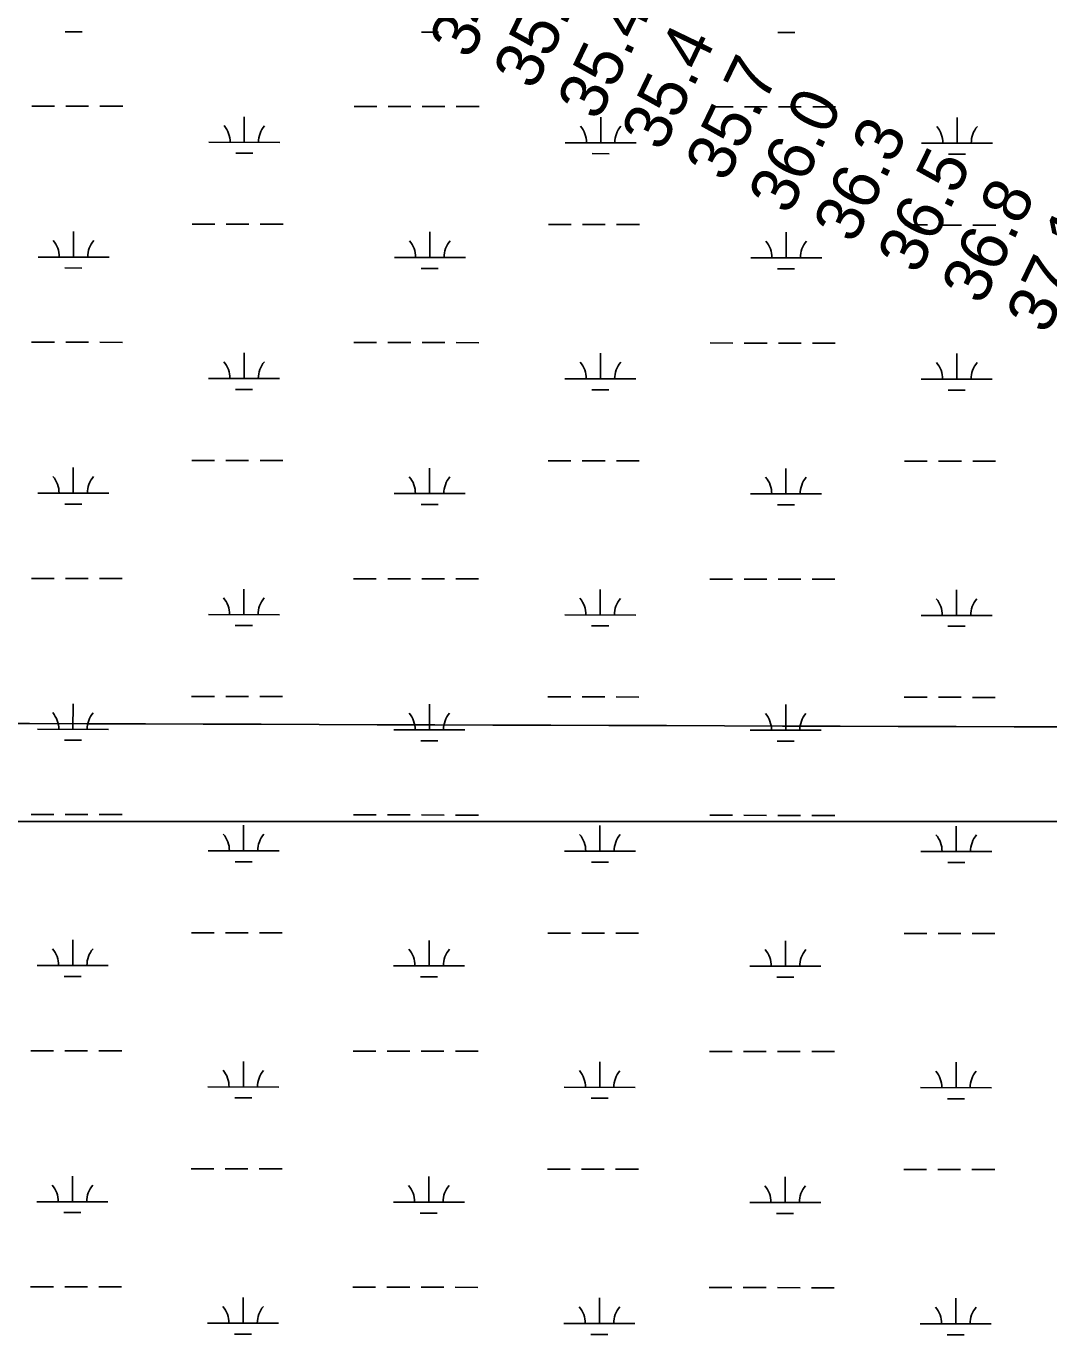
# Model space of a CAD drawing. Extents: x 3148686 to 3186545, y 916144 to 941516.
# Drawn here: x 3162319 to 3163759, y 926723 to 928567 of the extents above; entities that cross this region are included whole.
import ezdxf

# ---------------------------------------------------------------- set-up
doc = ezdxf.new("R2010")
doc.units = 0
for name, color, linetype in [('V-GRID-MAJR', 7, 'Continuous'), ('V-RIVR-RANG', 7, 'Continuous'), ('V-SITE-VEGE', 7, 'Continuous'), ('V-WETL-SWMP', 7, 'Continuous')]:
    doc.layers.add(name, color=color, linetype=linetype)

msp = doc.modelspace()

# ---------------------------------------------------------------- linework, layer by layer
at = {"layer": 'V-GRID-MAJR'}
msp.add_spline([(3152944, 927616.7), (3155553.9, 927607.5), (3160773.9, 927589.6), (3165993.8, 927572.5), (3171213.8, 927556.2), (3176433.8, 927540.7), (3181653.7, 927525.9), (3184263.7, 927518.7)], degree=3, dxfattribs=at)
at = {"layer": 'V-SITE-VEGE'}
for points in [[(3160193.2, 927446.3), (3165314.7, 927446.3)], [(3165314.7, 927446.3), (3160193.2, 927446.3)]]:
    msp.add_lwpolyline(points, dxfattribs=at)
at = {"layer": 'V-WETL-SWMP'}
for p, q in [((3162373.7, 928558.8), (3162397.7, 928558.8)), ((3162875.6, 928558.3), (3162899.6, 928558.3)), ((3163377.5, 928557.8), (3163401.5, 928557.8)), ((3162326.7, 928454.3), (3162358.7, 928454.2)), ((3162374.7, 928454.2), (3162406.7, 928454.2)), ((3162422.7, 928454.2), (3162454.7, 928454.1)), ((3162780.6, 928453.8), (3162812.6, 928453.7)), ((3162828.6, 928453.7), (3162860.6, 928453.7)), ((3162876.6, 928453.7), (3162908.6, 928453.6)), ((3162924.6, 928453.6), (3162956.6, 928453.6)), ((3162626, 928403.2), (3162626, 928439.2)), ((3163127.9, 928402.7), (3163127.9, 928438.7)), ((3163282.5, 928453.3), (3163314.5, 928453.2)), ((3163330.5, 928453.2), (3163362.5, 928453.2)), ((3163378.5, 928453.2), (3163410.5, 928453.1)), ((3163426.5, 928453.1), (3163458.5, 928453.1)), ((3163629.8, 928402.1), (3163629.8, 928438.1)), ((3162576, 928403.3), (3162676, 928403.1)), ((3163077.9, 928402.7), (3163177.9, 928402.6)), ((3163579.8, 928402.2), (3163679.8, 928402.1)), ((3162614, 928387.8), (3162638, 928387.8)), ((3163115.9, 928387.3), (3163139.9, 928387.2)), ((3163617.8, 928386.7), (3163641.8, 928386.7)), ((3162552.5, 928287.8), (3162584.5, 928287.8)), ((3162600.5, 928287.8), (3162632.5, 928287.8)), ((3162648.5, 928287.7), (3162680.5, 928287.7)), ((3162385.4, 928241.6), (3162385.4, 928277.6)), ((3162887.3, 928241.1), (3162887.3, 928277.1)), ((3163054.4, 928287.3), (3163086.4, 928287.3)), ((3163102.4, 928287.3), (3163134.4, 928287.2)), ((3163150.4, 928287.2), (3163182.4, 928287.2)), ((3163389.2, 928240.5), (3163389.2, 928276.5)), ((3163556.3, 928286.8), (3163588.3, 928286.8)), ((3163604.3, 928286.7), (3163636.3, 928286.7)), ((3163652.3, 928286.7), (3163684.3, 928286.7)), ((3162335.4, 928241.6), (3162435.4, 928241.5)), ((3162837.3, 928241.1), (3162937.3, 928241)), ((3163339.2, 928240.6), (3163439.2, 928240.5)), ((3162373.3, 928226.2), (3162397.3, 928226.1)), ((3162875.2, 928225.6), (3162899.2, 928225.6)), ((3163377.1, 928225.1), (3163401.1, 928225.1)), ((3162326.4, 928121.6), (3162358.4, 928121.6)), ((3162374.4, 928121.5), (3162406.4, 928121.5)), ((3162422.4, 928121.5), (3162454.4, 928121.4)), ((3162625.6, 928070.5), (3162625.7, 928106.5)), ((3162780.3, 928121.1), (3162812.3, 928121.1)), ((3162828.3, 928121.1), (3162860.3, 928121)), ((3162876.3, 928121), (3162908.3, 928121)), ((3162924.3, 928121), (3162956.3, 928120.9)), ((3163127.5, 928070), (3163127.6, 928106)), ((3163282.2, 928120.6), (3163314.2, 928120.5)), ((3163330.2, 928120.5), (3163362.2, 928120.5)), ((3163378.2, 928120.5), (3163410.2, 928120.4)), ((3163426.2, 928120.4), (3163458.2, 928120.4)), ((3163629.5, 928069.5), (3163629.5, 928105.5)), ((3162575.6, 928070.6), (3162675.6, 928070.5)), ((3163077.5, 928070.1), (3163177.5, 928069.9)), ((3163579.5, 928069.5), (3163679.5, 928069.4)), ((3162613.6, 928055.1), (3162637.6, 928055.1)), ((3163115.5, 928054.6), (3163139.5, 928054.6)), ((3163617.4, 928054.1), (3163641.4, 928054)), ((3162385, 927908.9), (3162385, 927944.9)), ((3162552.1, 927955.2), (3162584.1, 927955.1)), ((3162600.1, 927955.1), (3162632.1, 927955.1)), ((3162648.1, 927955.1), (3162680.1, 927955)), ((3162886.9, 927908.4), (3162886.9, 927944.4)), ((3163054, 927954.6), (3163086, 927954.6)), ((3163102, 927954.6), (3163134, 927954.6)), ((3163150, 927954.5), (3163182, 927954.5)), ((3163388.8, 927907.9), (3163388.9, 927943.9)), ((3163555.9, 927954.1), (3163587.9, 927954.1)), ((3163603.9, 927954.1), (3163635.9, 927954)), ((3163651.9, 927954), (3163683.9, 927954)), ((3162335, 927909), (3162435, 927908.9)), ((3162836.9, 927908.4), (3162936.9, 927908.3)), ((3163338.8, 927907.9), (3163438.8, 927907.8)), ((3162373, 927893.5), (3162397, 927893.5)), ((3162874.9, 927893), (3162898.9, 927892.9)), ((3163376.8, 927892.4), (3163400.8, 927892.4)), ((3162326, 927788.9), (3162358, 927788.9)), ((3162374, 927788.9), (3162406, 927788.8)), ((3162422, 927788.8), (3162454, 927788.8)), ((3162625.3, 927737.9), (3162625.3, 927773.9)), ((3162779.9, 927788.4), (3162811.9, 927788.4)), ((3162827.9, 927788.4), (3162859.9, 927788.3)), ((3162875.9, 927788.3), (3162907.9, 927788.3)), ((3162923.9, 927788.3), (3162955.9, 927788.2)), ((3163127.2, 927737.3), (3163127.2, 927773.3)), ((3163281.8, 927787.9), (3163313.8, 927787.9)), ((3163329.8, 927787.9), (3163361.8, 927787.8)), ((3163377.8, 927787.8), (3163409.8, 927787.8)), ((3163425.8, 927787.8), (3163457.8, 927787.7)), ((3163629.1, 927736.8), (3163629.1, 927772.8)), ((3162575.3, 927737.9), (3162675.3, 927737.8)), ((3163077.2, 927737.4), (3163177.2, 927737.3)), ((3163579.1, 927736.8), (3163679.1, 927736.7)), ((3162613.3, 927722.4), (3162637.3, 927722.4)), ((3163115.2, 927721.9), (3163139.2, 927721.9)), ((3163617.1, 927721.4), (3163641.1, 927721.4)), ((3162384.6, 927576.2), (3162384.7, 927612.2)), ((3162551.8, 927622.5), (3162583.8, 927622.5)), ((3162599.8, 927622.4), (3162631.8, 927622.4)), ((3162647.8, 927622.4), (3162679.8, 927622.4)), ((3162886.6, 927575.7), (3162886.6, 927611.7)), ((3163053.7, 927622), (3163085.7, 927621.9)), ((3163101.7, 927621.9), (3163133.7, 927621.9)), ((3163149.7, 927621.9), (3163181.7, 927621.8)), ((3163388.5, 927575.2), (3163388.5, 927611.2)), ((3163555.6, 927621.4), (3163587.6, 927621.4)), ((3163603.6, 927621.4), (3163635.6, 927621.4)), ((3163651.6, 927621.3), (3163683.6, 927621.3)), ((3162334.7, 927576.3), (3162434.6, 927576.2)), ((3162836.6, 927575.8), (3162936.6, 927575.7)), ((3163338.5, 927575.2), (3163438.5, 927575.1)), ((3162372.6, 927560.8), (3162396.6, 927560.8)), ((3162874.5, 927560.3), (3162898.5, 927560.3)), ((3163376.4, 927559.8), (3163400.4, 927559.7)), ((3162325.7, 927456.2), (3162357.7, 927456.2)), ((3162373.7, 927456.2), (3162405.7, 927456.2)), ((3162421.7, 927456.1), (3162453.7, 927456.1)), ((3162624.9, 927405.2), (3162625, 927441.2)), ((3162779.6, 927455.8), (3162811.6, 927455.7)), ((3162827.6, 927455.7), (3162859.6, 927455.7)), ((3162875.6, 927455.7), (3162907.6, 927455.6)), ((3162923.6, 927455.6), (3162955.6, 927455.6)), ((3163126.8, 927404.6), (3163126.9, 927440.6)), ((3163281.5, 927455.2), (3163313.5, 927455.2)), ((3163329.5, 927455.2), (3163361.5, 927455.1)), ((3163377.5, 927455.1), (3163409.5, 927455.1)), ((3163425.5, 927455.1), (3163457.5, 927455)), ((3163628.8, 927404.1), (3163628.8, 927440.1)), ((3162574.9, 927405.2), (3162674.9, 927405.1)), ((3163076.8, 927404.7), (3163176.8, 927404.6)), ((3163578.8, 927404.2), (3163678.8, 927404.1)), ((3162612.9, 927389.8), (3162636.9, 927389.7)), ((3163114.8, 927389.2), (3163138.8, 927389.2)), ((3163616.7, 927388.7), (3163640.7, 927388.7)), ((3162384.3, 927243.6), (3162384.3, 927279.6)), ((3162551.4, 927289.8), (3162583.4, 927289.8)), ((3162599.4, 927289.8), (3162631.4, 927289.7)), ((3162647.4, 927289.7), (3162679.4, 927289.7)), ((3162886.2, 927243), (3162886.2, 927279)), ((3163053.3, 927289.3), (3163085.3, 927289.3)), ((3163101.3, 927289.2), (3163133.3, 927289.2)), ((3163149.3, 927289.2), (3163181.3, 927289.2)), ((3163388.1, 927242.5), (3163388.2, 927278.5)), ((3163555.2, 927288.8), (3163587.2, 927288.7)), ((3163603.2, 927288.7), (3163635.2, 927288.7)), ((3163651.2, 927288.7), (3163683.2, 927288.6)), ((3162334.3, 927243.6), (3162434.3, 927243.5)), ((3162836.2, 927243.1), (3162936.2, 927243)), ((3163338.1, 927242.6), (3163438.1, 927242.5)), ((3162372.3, 927228.2), (3162396.3, 927228.1)), ((3162874.2, 927227.6), (3162898.2, 927227.6)), ((3163376.1, 927227.1), (3163400.1, 927227.1)), ((3162325.3, 927123.6), (3162357.3, 927123.5)), ((3162373.3, 927123.5), (3162405.3, 927123.5)), ((3162421.3, 927123.5), (3162453.3, 927123.4)), ((3162624.6, 927072.5), (3162624.6, 927108.5)), ((3162779.2, 927123.1), (3162811.2, 927123)), ((3162827.2, 927123), (3162859.2, 927123)), ((3162875.2, 927123), (3162907.2, 927122.9)), ((3162923.2, 927122.9), (3162955.2, 927122.9)), ((3163126.5, 927072), (3163126.5, 927108)), ((3163281.1, 927122.6), (3163313.1, 927122.5)), ((3163329.1, 927122.5), (3163361.1, 927122.5)), ((3163377.1, 927122.5), (3163409.1, 927122.4)), ((3163425.1, 927122.4), (3163457.1, 927122.4)), ((3163628.4, 927071.4), (3163628.4, 927107.4)), ((3162574.6, 927072.6), (3162674.6, 927072.4)), ((3163076.5, 927072), (3163176.5, 927071.9)), ((3163578.4, 927071.5), (3163678.4, 927071.4)), ((3162612.6, 927057.1), (3162636.6, 927057.1)), ((3163114.5, 927056.6), (3163138.5, 927056.5)), ((3163616.4, 927056), (3163640.4, 927056)), ((3162383.9, 926910.9), (3162384, 926946.9)), ((3162551.1, 926957.1), (3162583.1, 926957.1)), ((3162599.1, 926957.1), (3162631.1, 926957.1)), ((3162647.1, 926957), (3162679.1, 926957)), ((3162885.9, 926910.4), (3162885.9, 926946.4)), ((3163053, 926956.6), (3163085, 926956.6)), ((3163101, 926956.6), (3163133, 926956.5)), ((3163149, 926956.5), (3163181, 926956.5)), ((3163387.8, 926909.8), (3163387.8, 926945.8)), ((3163554.9, 926956.1), (3163586.9, 926956.1)), ((3163602.9, 926956), (3163634.9, 926956)), ((3163650.9, 926956), (3163682.9, 926956)), ((3162333.9, 926910.9), (3162433.9, 926910.8)), ((3162835.9, 926910.4), (3162935.9, 926910.3)), ((3163337.8, 926909.9), (3163437.8, 926909.8)), ((3162371.9, 926895.5), (3162395.9, 926895.5)), ((3162873.8, 926894.9), (3162897.8, 926894.9)), ((3163375.7, 926894.4), (3163399.7, 926894.4)), ((3162325, 926790.9), (3162357, 926790.9)), ((3162373, 926790.8), (3162405, 926790.8)), ((3162421, 926790.8), (3162453, 926790.8)), ((3162778.9, 926790.4), (3162810.9, 926790.4)), ((3162826.9, 926790.4), (3162858.9, 926790.3)), ((3162874.9, 926790.3), (3162906.9, 926790.3)), ((3162922.9, 926790.3), (3162954.9, 926790.2)), ((3163280.8, 926789.9), (3163312.8, 926789.8)), ((3163328.8, 926789.8), (3163360.8, 926789.8)), ((3163376.8, 926789.8), (3163408.8, 926789.7)), ((3163424.8, 926789.7), (3163456.8, 926789.7)), ((3162624.2, 926739.8), (3162624.3, 926775.8)), ((3163126.1, 926739.3), (3163126.2, 926775.3)), ((3163628.1, 926738.8), (3163628.1, 926774.8)), ((3162574.2, 926739.9), (3162674.2, 926739.8)), ((3163076.1, 926739.4), (3163176.1, 926739.2)), ((3162612.2, 926724.4), (3162636.2, 926724.4)), ((3163114.1, 926723.9), (3163138.1, 926723.9)), ((3163578.1, 926738.8), (3163678.1, 926738.7)), ((3163616, 926723.4), (3163640, 926723.3))]:
    msp.add_line(p, q, dxfattribs=at)
for centre, start, end in [((3162570.8, 928403.7), 359.1678, 40.7115), ((3162681.2, 928403.6), 139.1678, 180.7115), ((3163072.7, 928403.2), 359.1678, 40.7115), ((3163183.1, 928403.1), 139.1678, 180.7115), ((3163574.6, 928402.7), 359.1678, 40.7115), ((3163685.1, 928402.6), 139.1678, 180.7115), ((3162330.1, 928242.1), 359.1678, 40.7115), ((3162440.6, 928242), 139.1678, 180.7115), ((3162832, 928241.6), 359.1678, 40.7115), ((3162942.5, 928241.5), 139.1678, 180.7115), ((3163333.9, 928241.1), 359.1678, 40.7115), ((3163444.4, 928241), 139.1678, 180.7115), ((3162570.4, 928071.1), 359.1678, 40.7115), ((3162680.9, 928070.9), 139.1678, 180.7115), ((3163072.3, 928070.5), 359.1678, 40.7115), ((3163182.8, 928070.4), 139.1678, 180.7115), ((3163574.2, 928070), 359.1678, 40.7115), ((3163684.7, 928069.9), 139.1678, 180.7115), ((3162329.8, 927909.5), 359.1678, 40.7115), ((3162440.2, 927909.3), 139.1678, 180.7115), ((3162831.7, 927908.9), 359.1678, 40.7115), ((3162942.2, 927908.8), 139.1678, 180.7115), ((3163333.6, 927908.4), 359.1678, 40.7115), ((3163444.1, 927908.3), 139.1678, 180.7115), ((3162570, 927738.4), 359.1678, 40.7115), ((3162680.5, 927738.3), 139.1678, 180.7115), ((3163072, 927737.9), 359.1678, 40.7115), ((3163182.4, 927737.7), 139.1678, 180.7115), ((3163573.9, 927737.3), 359.1678, 40.7115), ((3163684.4, 927737.2), 139.1678, 180.7115), ((3162329.4, 927576.8), 359.1678, 40.7115), ((3162439.9, 927576.7), 139.1678, 180.7115), ((3162831.3, 927576.2), 359.1678, 40.7115), ((3162941.8, 927576.1), 139.1678, 180.7115), ((3163333.2, 927575.7), 359.1678, 40.7115), ((3163443.7, 927575.6), 139.1678, 180.7115), ((3162569.7, 927405.7), 359.1678, 40.7115), ((3162680.2, 927405.6), 139.1678, 180.7115), ((3163071.6, 927405.2), 359.1678, 40.7115), ((3163182.1, 927405.1), 139.1678, 180.7115), ((3163573.5, 927404.7), 359.1678, 40.7115), ((3163684, 927404.5), 139.1678, 180.7115), ((3162329.1, 927244.1), 359.1678, 40.7115), ((3162439.5, 927244), 139.1678, 180.7115), ((3162831, 927243.6), 359.1678, 40.7115), ((3162941.5, 927243.5), 139.1678, 180.7115), ((3163332.9, 927243), 359.1678, 40.7115), ((3163443.4, 927242.9), 139.1678, 180.7115), ((3162569.3, 927073), 359.1678, 40.7115), ((3162679.8, 927072.9), 139.1678, 180.7115), ((3163071.3, 927072.5), 359.1678, 40.7115), ((3163181.7, 927072.4), 139.1678, 180.7115), ((3163573.2, 927072), 359.1678, 40.7115), ((3163683.6, 927071.9), 139.1678, 180.7115), ((3162328.7, 926911.4), 359.1678, 40.7115), ((3162439.2, 926911.3), 139.1678, 180.7115), ((3162830.6, 926910.9), 359.1678, 40.7115), ((3162941.1, 926910.8), 139.1678, 180.7115), ((3163332.5, 926910.4), 359.1678, 40.7115), ((3163443, 926910.3), 139.1678, 180.7115), ((3162569, 926740.4), 359.1678, 40.7115), ((3162679.5, 926740.2), 139.1678, 180.7115), ((3163070.9, 926739.8), 359.1678, 40.7115), ((3163181.4, 926739.7), 139.1678, 180.7115), ((3163572.8, 926739.3), 359.1678, 40.7115), ((3163683.3, 926739.2), 139.1678, 180.7115)]:
    msp.add_arc(centre, 35.2, start, end, dxfattribs=at)

# ---------------------------------------------------------------- texts
at = {"layer": 'V-RIVR-RANG'}
for s, p in [('34.7', (3162944, 928518.3)), ('35.2', (3163034.1, 928475)), ('35.4', (3163124.3, 928431.8)), ('35.4', (3163214.5, 928388.5)), ('35.7', (3163304.6, 928345.2)), ('36.0', (3163393.5, 928299.3)), ('36.3', (3163484.9, 928258.7)), ('36.5', (3163575.1, 928215.4)), ('36.8', (3163665.2, 928172.2)), ('37.1', (3163756.4, 928131))]:
    msp.add_text(s, height=67, rotation=64.2183, dxfattribs=at).set_placement(p)

doc.saveas('drawing.dxf')
